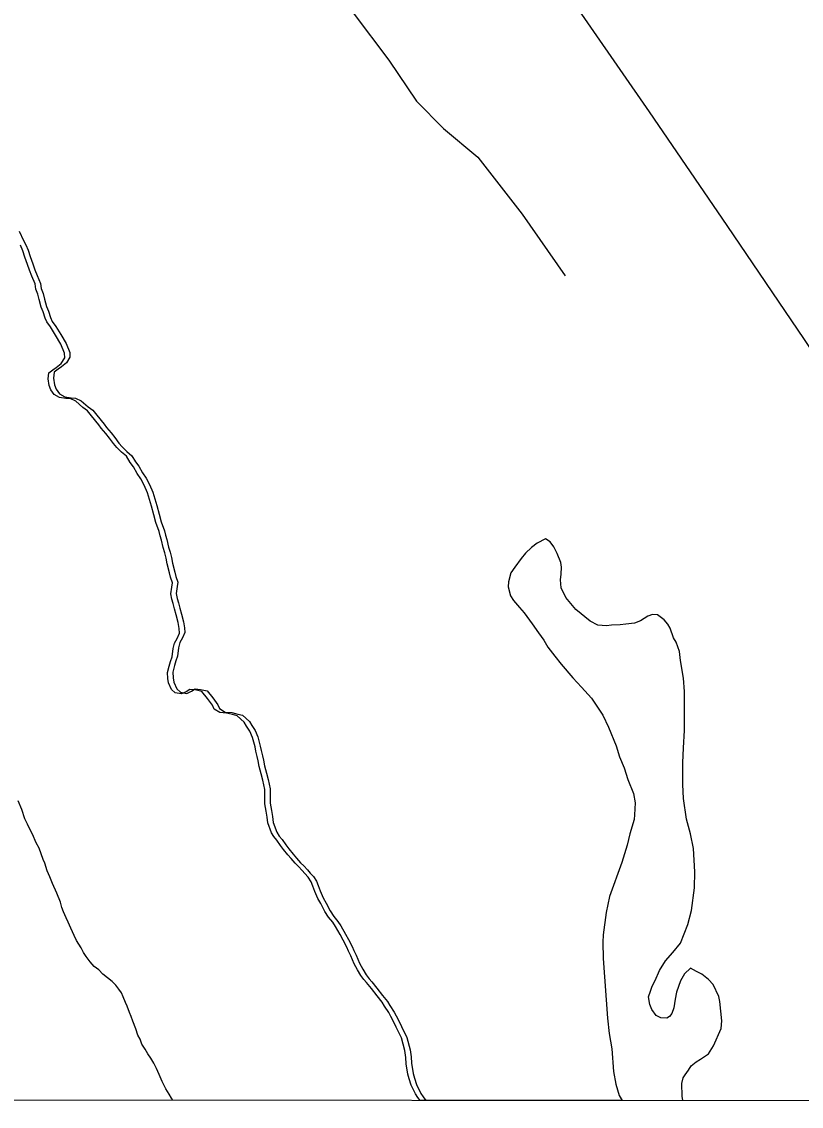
# Model space of a CAD drawing. Extents: x 3245246 to 3283090, y 806824 to 832173.
# Drawn here: x 3270863 to 3271431, y 812200 to 812989 of the extents above; entities that cross this region are included whole.
import ezdxf

# ---------------------------------------------------------------- set-up
doc = ezdxf.new("R2010")
doc.units = 0
for name, color, linetype in [('V-BORW-LINE', 7, 'Continuous'), ('V-GRID-FRAM', 7, 'Continuous'), ('V-ROAD-CNTR', 7, 'Continuous'), ('V-SITE-VEGE', 7, 'Continuous'), ('V-TOPO-MINR', 7, 'Continuous')]:
    doc.layers.add(name, color=color, linetype=linetype)

msp = doc.modelspace()

# ---------------------------------------------------------------- linework, layer by layer
at = {"layer": 'V-BORW-LINE'}
for points in [[(3270861.38, 812836.43), (3270864.44, 812829.62), (3270866.24, 812826.52), (3270867.79, 812822.54), (3270869.34, 812817.98), (3270871.21, 812812.58), (3270872.76, 812808.32), (3270874.31, 812804.05), (3270876.76, 812798.38), (3270877.44, 812794.66), (3270878.69, 812790.96), (3270879.66, 812786.97), (3270881.24, 812781.56), (3270882.76, 812778.15), (3270884.04, 812773.59), (3270885.26, 812770.76), (3270887.94, 812767.1), (3270891.55, 812761.16), (3270895.46, 812754.67), (3270898.22, 812748.14), (3270898.31, 812744.7), (3270895.83, 812740.61), (3270892.18, 812737.64), (3270889.65, 812735.85), (3270886.83, 812733.76), (3270886.37, 812729.44), (3270887.08, 812724.58), (3270888.31, 812721.46), (3270890.7, 812718.08), (3270894.49, 812715.88), (3270899.1, 812715.14), (3270902.27, 812714.94), (3270906.34, 812713.04), (3270911.63, 812708.59), (3270914.85, 812706.1), (3270917.82, 812702.45), (3270923.17, 812695.98), (3270924.96, 812693.45), (3270928.22, 812689.52), (3270930.89, 812686.15), (3270933.87, 812682.2), (3270936.24, 812679.4), (3270939.78, 812676.05), (3270943.31, 812672.99), (3270946.01, 812668.46), (3270948.39, 812665.37), (3270951.11, 812660.56), (3270953.8, 812656.62), (3270956.21, 812652.09), (3270958.67, 812646.41), (3270961.51, 812636.73), (3270963.12, 812630.46), (3270964.71, 812624.76), (3270967.18, 812618.22), (3270967.84, 812615.08), (3270968.78, 812611.95), (3270970.08, 812606.53), (3270971.33, 812602.83), (3270972.29, 812598.83), (3270972.98, 812594.83), (3270974.59, 812588.28), (3270975.25, 812585.13), (3270976.8, 812580.87), (3270976.31, 812577.7), (3270975.58, 812572.8), (3270976.25, 812569.08), (3270977.2, 812565.95)], [(3270977.2, 812565.95), (3270978.17, 812561.96), (3270979.43, 812557.69), (3270981.02, 812551.99), (3270981.71, 812547.7), (3270981.81, 812544.26), (3270980.19, 812540.48), (3270978.27, 812536.98), (3270977.22, 812533.22), (3270976.52, 812527.18), (3270975.47, 812523.7), (3270974.42, 812520.23), (3270973.1, 812515.6), (3270973.51, 812511.3), (3270973.88, 812508.16), (3270976.02, 812503.33), (3270978.67, 812500.82), (3270983.29, 812500.08), (3270986.69, 812501.61), (3270989.51, 812503.41), (3270993.26, 812502.94), (3270998.17, 812501.92), (3271002.32, 812496.86), (3271005.9, 812491.79), (3271007.13, 812488.96), (3271011.21, 812486.48), (3271016.1, 812486.04), (3271020.44, 812485.01), (3271023.91, 812484.24), (3271028.92, 812479.49), (3271030.71, 812476.67), (3271033.11, 812473), (3271034.96, 812468.46), (3271036.86, 812461.62), (3271037.52, 812458.48), (3271038.49, 812454.49), (3271039.15, 812451.35), (3271039.83, 812447.35), (3271041.41, 812441.94), (3271042.68, 812437.37), (3271044.02, 812430.52), (3271044.12, 812426.79), (3271044.01, 812420.19), (3271045.02, 812414.76), (3271045.71, 812410.47), (3271046.11, 812406.18), (3271048.89, 812399.07), (3271050.68, 812396.25), (3271052.76, 812393.72), (3271055.45, 812389.78), (3271057.54, 812386.96), (3271060.8, 812383.03), (3271063.17, 812380.22), (3271066.14, 812376.86), (3271068.49, 812374.62), (3271071.16, 812371.54), (3271073.23, 812369.3), (3271075.6, 812366.78), (3271077.7, 812363.39), (3271078.93, 812360.26), (3271080.47, 812356.29), (3271082.62, 812351.18), (3271084.73, 812347.5), (3271087.75, 812341.84), (3271090.45, 812337.61), (3271093.42, 812333.95), (3271095.51, 812330.85), (3271098.83, 812324.91), (3271100.95, 812320.95), (3271103.67, 812315.86), (3271104.89, 812313.02), (3271106.71, 812309.62), (3271109.17, 812303.66), (3271111.58, 812299.42), (3271113.99, 812295.18), (3271116.07, 812292.36), (3271118.15, 812290.12), (3271121.71, 812285.62), (3271125.87, 812280.28), (3271129.44, 812275.78), (3271131.24, 812272.96), (3271134.24, 812268.16), (3271135.75, 812265.33), (3271137.56, 812262.22), (3271139.69, 812257.69), (3271143.64, 812249.75), (3271145.89, 812240.63), (3271146.61, 812235.48), (3271147.02, 812230.9), (3271148.08, 812223.46), (3271149.03, 812220.04), (3271150.59, 812215.49), (3271153.64, 812208.97), (3271155.43, 812206.43), (3271157.34, 812203.8)], [(3270973.11, 812203.88), (3270972.28, 812205.51), (3270970.49, 812208.33), (3270968.08, 812212.29), (3270965.35, 812217.67), (3270963.21, 812222.78), (3270961.37, 812227.03), (3270959.25, 812231), (3270957.14, 812234.67), (3270955.05, 812237.77), (3270952.95, 812241.16), (3270950.55, 812244.83), (3270949.3, 812248.53), (3270947.79, 812251.36), (3270946.23, 812255.91), (3270944.07, 812261.59), (3270942.83, 812265.01), (3270941.6, 812267.84), (3270940.05, 812272.4), (3270938.82, 812275.23), (3270936.99, 812279.2), (3270935.77, 812282.04), (3270933.97, 812284.86), (3270931.6, 812287.67), (3270928.94, 812290.47), (3270925.71, 812292.97), (3270922.19, 812295.74), (3270919.24, 812298.82), (3270916.01, 812301.32), (3270913.05, 812304.68), (3270910.07, 812308.62), (3270908.27, 812311.45), (3270906.46, 812314.84), (3270903.16, 812320.21), (3270901.33, 812323.89), (3270898.89, 812329.28), (3270897.06, 812333.54), (3270895.54, 812336.65), (3270893.69, 812341.2), (3270892.46, 812344.32), (3270891.5, 812348.03), (3270888.74, 812354.56), (3270885.67, 812361.65), (3270883.54, 812366.47), (3270881.69, 812371.02), (3270880.11, 812376.43), (3270878.88, 812379.27), (3270875.79, 812387.51), (3270873.68, 812391.19), (3270870.92, 812397.71), (3270869.4, 812400.83), (3270867.29, 812404.8), (3270865.45, 812408.77), (3270863.26, 812415.6), (3270860.51, 812421.84)]]:
    msp.add_lwpolyline(points, dxfattribs=at)
at = {"layer": 'V-GRID-FRAM'}
msp.add_lwpolyline([(3249428.77, 830400.05), (3280833.33, 830386.34), (3280833.33, 812199.58), (3249412.9, 812213.29), (3249428.77, 830400.05)], dxfattribs=at)
at = {"layer": 'V-ROAD-CNTR'}
for points in [[(3270594.91, 813417.71), (3270616.79, 813399.09), (3270643.51, 813385.11), (3270691.03, 813365.56), (3270727.55, 813359.42), (3270796.05, 813358.21), (3270873.05, 813356.06), (3270922.43, 813351.44), (3270945.92, 813336.65), (3270975.62, 813306.06), (3271004.8, 813261.12), (3271039.4, 813199.18), (3271058.98, 813132.33), (3271068.25, 813079.54), (3271074.56, 813046.61), (3271082.66, 813027.43), (3271104.45, 812995.37), (3271130.38, 812960.71), (3271150.58, 812931.04)], [(3271150.58, 812931.04), (3271170.15, 812911), (3271195.34, 812890.13), (3271227.4, 812848.87), (3271258.84, 812803.9)]]:
    msp.add_lwpolyline(points, dxfattribs=at)
at = {"layer": 'V-SITE-VEGE'}
for p, q in [((3270863.92, 812822.1), (3270862.38, 812826.08)), ((3270865.48, 812817.55), (3270863.92, 812822.1)), ((3270867.35, 812812.15), (3270865.48, 812817.55)), ((3270868.9, 812807.88), (3270867.35, 812812.15)), ((3270870.45, 812803.62), (3270868.9, 812807.88)), ((3270872.9, 812797.94), (3270870.45, 812803.62)), ((3270873.57, 812794.23), (3270872.9, 812797.94)), ((3270874.82, 812790.53), (3270873.57, 812794.23)), ((3270875.79, 812786.54), (3270874.82, 812790.53)), ((3270877.37, 812781.12), (3270875.79, 812786.54)), ((3270878.9, 812777.72), (3270877.37, 812781.12)), ((3270880.17, 812773.16), (3270878.9, 812777.72)), ((3270881.39, 812770.32), (3270880.17, 812773.16)), ((3270884.08, 812766.66), (3270881.39, 812770.32)), ((3270887.68, 812760.73), (3270884.08, 812766.66)), ((3270891.59, 812754.23), (3270887.68, 812760.73)), ((3270894.35, 812747.71), (3270891.59, 812754.23)), ((3270894.44, 812744.26), (3270894.35, 812747.71)), ((3270888.32, 812737.21), (3270891.97, 812740.18)), ((3270891.97, 812740.18), (3270894.44, 812744.26)), ((3270882.51, 812729.01), (3270882.97, 812733.33)), ((3270882.97, 812733.33), (3270885.78, 812735.42)), ((3270885.78, 812735.42), (3270888.32, 812737.21)), ((3270883.21, 812724.15), (3270882.51, 812729.01)), ((3270884.45, 812721.02), (3270883.21, 812724.15)), ((3270886.83, 812717.64), (3270884.45, 812721.02)), ((3270890.63, 812715.45), (3270886.83, 812717.64)), ((3270895.24, 812714.71), (3270890.63, 812715.45)), ((3270898.4, 812714.51), (3270895.24, 812714.71)), ((3270902.47, 812712.61), (3270898.4, 812714.51)), ((3270907.76, 812708.16), (3270902.47, 812712.61)), ((3270910.99, 812705.66), (3270907.76, 812708.16)), ((3270913.96, 812702.01), (3270910.99, 812705.66)), ((3270919.3, 812695.55), (3270913.96, 812702.01)), ((3270921.09, 812693.02), (3270919.3, 812695.55)), ((3270924.35, 812689.09), (3270921.09, 812693.02)), ((3270927.03, 812685.71), (3270924.35, 812689.09)), ((3270930, 812681.77), (3270927.03, 812685.71)), ((3270932.38, 812678.97), (3270930, 812681.77)), ((3270935.91, 812675.62), (3270932.38, 812678.97)), ((3270939.44, 812672.55), (3270935.91, 812675.62)), ((3270942.15, 812668.03), (3270939.44, 812672.55)), ((3270944.53, 812664.94), (3270942.15, 812668.03)), ((3270947.24, 812660.13), (3270944.53, 812664.94)), ((3270949.93, 812656.19), (3270947.24, 812660.13)), ((3270952.35, 812651.66), (3270949.93, 812656.19)), ((3270954.8, 812645.98), (3270952.35, 812651.66)), ((3270957.65, 812636.3), (3270954.8, 812645.98)), ((3270959.25, 812630.02), (3270957.65, 812636.3)), ((3270960.84, 812624.32), (3270959.25, 812630.02)), ((3270963.31, 812617.79), (3270960.84, 812624.32)), ((3270963.97, 812614.65), (3270963.31, 812617.79)), ((3270964.92, 812611.52), (3270963.97, 812614.65)), ((3271244.54, 812612.43), (3271238.33, 812609.3)), ((3271247.93, 812610.3), (3271244.54, 812612.43)), ((3270966.21, 812606.09), (3270964.92, 812611.52)), ((3270967.46, 812602.4), (3270966.21, 812606.09)), ((3271234.34, 812606.23), (3271230, 812602.04)), ((3271238.33, 812609.3), (3271234.34, 812606.23)), ((3271250.62, 812606.67), (3271247.93, 812610.3)), ((3271252.97, 812601.92), (3271250.62, 812606.67)), ((3270968.43, 812598.4), (3270967.46, 812602.4)), ((3270969.11, 812594.4), (3270968.43, 812598.4)), ((3271226.77, 812598.25), (3271222.13, 812591.82)), ((3271230, 812602.04), (3271226.77, 812598.25)), ((3271255.74, 812595.32), (3271252.97, 812601.92)), ((3270970.72, 812587.84), (3270969.11, 812594.4)), ((3271222.13, 812591.82), (3271219.28, 812587.67)), ((3271256.2, 812592), (3271255.74, 812595.32)), ((3271255.97, 812586.81), (3271256.2, 812592)), ((3270971.38, 812584.7), (3270970.72, 812587.84)), ((3270972.93, 812580.44), (3270971.38, 812584.7)), ((3271217.6, 812581.33), (3271217.33, 812577.62)), ((3271219.28, 812587.67), (3271217.6, 812581.33)), ((3271255.34, 812582.72), (3271255.97, 812586.81)), ((3271255.87, 812576.81), (3271255.34, 812582.72)), ((3270971.72, 812572.37), (3270972.45, 812577.27)), ((3270972.45, 812577.27), (3270972.93, 812580.44)), ((3271217.33, 812577.62), (3271218.99, 812571)), ((3271259.39, 812569.86), (3271255.87, 812576.81)), ((3270972.39, 812568.65), (3270971.72, 812572.37)), ((3270973.34, 812565.52), (3270972.39, 812568.65)), ((3270974.31, 812561.53), (3270973.34, 812565.52)), ((3271218.99, 812571), (3271221.3, 812567.72)), ((3271221.3, 812567.72), (3271225.51, 812562.65)), ((3271266.66, 812561.17), (3271259.39, 812569.86)), ((3270975.57, 812557.25), (3270974.31, 812561.53)), ((3270977.16, 812551.55), (3270975.57, 812557.25)), ((3271225.51, 812562.65), (3271228.95, 812558.67)), ((3271228.95, 812558.67), (3271234.72, 812550.68)), ((3271276.9, 812552.56), (3271266.66, 812561.17)), ((3271322.32, 812557.48), (3271319.02, 812556.29)), ((3271326.04, 812557.22), (3271322.32, 812557.48)), ((3271330.95, 812553.64), (3271326.04, 812557.22)), ((3270977.85, 812547.27), (3270977.16, 812551.55)), ((3271234.72, 812550.68), (3271239.34, 812544.13)), ((3271282.53, 812549.75), (3271276.9, 812552.56)), ((3271288.84, 812549.18), (3271282.53, 812549.75)), ((3271292.53, 812549.65), (3271288.84, 812549.18)), ((3271298.83, 812549.81), (3271292.53, 812549.65)), ((3271302.89, 812550.3), (3271298.83, 812549.81)), ((3271309.16, 812551.2), (3271302.89, 812550.3)), ((3271313.56, 812552.81), (3271309.16, 812551.2)), ((3271319.02, 812556.29), (3271313.56, 812552.81)), ((3271333.63, 812550.38), (3271330.95, 812553.64)), ((3271335.19, 812547.46), (3271333.63, 812550.38)), ((3270976.32, 812540.05), (3270977.94, 812543.82)), ((3270977.94, 812543.82), (3270977.85, 812547.27)), ((3271239.34, 812544.13), (3271243.2, 812538.68)), ((3271337.6, 812540.49), (3271335.19, 812547.46)), ((3270973.36, 812532.79), (3270974.4, 812536.55)), ((3270974.4, 812536.55), (3270976.32, 812540.05)), ((3271243.2, 812538.68), (3271246.29, 812533.58)), ((3271246.29, 812533.58), (3271251.29, 812527.05)), ((3271339.54, 812537.21), (3271337.6, 812540.49)), ((3271341.94, 812530.6), (3271339.54, 812537.21)), ((3270971.6, 812523.27), (3270972.66, 812526.74)), ((3270972.66, 812526.74), (3270973.36, 812532.79)), ((3271251.29, 812527.05), (3271255.89, 812521.25)), ((3271342.86, 812523.96), (3271341.94, 812530.6)), ((3270969.24, 812515.17), (3270970.55, 812519.8)), ((3270970.55, 812519.8), (3270971.6, 812523.27)), ((3271255.89, 812521.25), (3271264.3, 812511.47)), ((3271345.06, 812511.06), (3271342.86, 812523.96)), ((3270969.64, 812510.87), (3270969.24, 812515.17)), ((3270970.02, 812507.72), (3270969.64, 812510.87)), ((3271264.3, 812511.47), (3271270.78, 812504.61)), ((3271345.69, 812501.44), (3271345.06, 812511.06)), ((3270972.16, 812502.9), (3270970.02, 812507.72)), ((3270974.81, 812500.39), (3270972.16, 812502.9)), ((3270985.65, 812502.98), (3270982.82, 812501.18)), ((3270989.39, 812502.51), (3270985.65, 812502.98)), ((3270994.3, 812501.49), (3270989.39, 812502.51)), ((3271270.78, 812504.61), (3271278.04, 812496.66)), ((3270979.42, 812499.65), (3270974.81, 812500.39)), ((3270982.82, 812501.18), (3270979.42, 812499.65)), ((3270998.46, 812496.43), (3270994.3, 812501.49)), ((3271002.04, 812491.36), (3270998.46, 812496.43)), ((3271278.04, 812496.66), (3271286.15, 812484.28)), ((3271345.77, 812484.78), (3271345.69, 812501.44)), ((3271003.26, 812488.52), (3271002.04, 812491.36)), ((3271007.35, 812486.05), (3271003.26, 812488.52)), ((3271012.24, 812485.61), (3271007.35, 812486.05)), ((3271016.57, 812484.58), (3271012.24, 812485.61)), ((3271020.04, 812483.81), (3271016.57, 812484.58)), ((3271025.05, 812479.06), (3271020.04, 812483.81)), ((3271026.85, 812476.24), (3271025.05, 812479.06)), ((3271286.15, 812484.28), (3271290.46, 812475.51)), ((3271345.72, 812472.92), (3271345.77, 812484.78)), ((3271029.25, 812472.57), (3271026.85, 812476.24)), ((3271031.09, 812468.03), (3271029.25, 812472.57)), ((3271290.46, 812475.51), (3271296.01, 812461.95)), ((3271344.95, 812460.31), (3271345.72, 812472.92)), ((3271033, 812461.19), (3271031.09, 812468.03)), ((3271033.65, 812458.05), (3271033, 812461.19)), ((3271034.62, 812454.05), (3271033.65, 812458.05)), ((3271296.01, 812461.95), (3271298.45, 812453.87)), ((3271344.5, 812449.56), (3271344.95, 812460.31)), ((3271035.28, 812450.92), (3271034.62, 812454.05)), ((3271035.97, 812446.92), (3271035.28, 812450.92)), ((3271037.55, 812441.5), (3271035.97, 812446.92)), ((3271298.45, 812453.87), (3271301.63, 812445.81)), ((3271344.56, 812433.63), (3271344.5, 812449.56)), ((3271038.82, 812436.94), (3271037.55, 812441.5)), ((3271301.63, 812445.81), (3271304.45, 812437.36)), ((3271040.15, 812430.09), (3271038.82, 812436.94)), ((3271304.45, 812437.36), (3271308.43, 812427.1)), ((3271344.83, 812423.64), (3271344.56, 812433.63)), ((3271040.14, 812419.75), (3271040.25, 812426.36)), ((3271040.25, 812426.36), (3271040.15, 812430.09)), ((3271308.43, 812427.1), (3271309.72, 812420.47)), ((3271347.09, 812408.51), (3271344.83, 812423.64)), ((3271041.15, 812414.33), (3271040.14, 812419.75)), ((3271309.72, 812420.47), (3271309.22, 812411.56)), ((3271041.84, 812410.04), (3271041.15, 812414.33)), ((3271042.24, 812405.74), (3271041.84, 812410.04)), ((3271308.94, 812408.22), (3271305.89, 812397.77)), ((3271309.22, 812411.56), (3271308.94, 812408.22)), ((3271349.97, 812397.85), (3271347.09, 812408.51)), ((3271045.02, 812398.64), (3271042.24, 812405.74)), ((3271046.82, 812395.82), (3271045.02, 812398.64)), ((3271048.9, 812393.29), (3271046.82, 812395.82)), ((3271051.59, 812389.34), (3271048.9, 812393.29)), ((3271305.89, 812397.77), (3271303.89, 812389.57)), ((3271352.11, 812387.16), (3271349.97, 812397.85)), ((3271053.67, 812386.53), (3271051.59, 812389.34)), ((3271056.94, 812382.6), (3271053.67, 812386.53)), ((3271303.89, 812389.57), (3271300.16, 812376.87)), ((3271353.31, 812370.16), (3271352.11, 812387.16)), ((3271059.31, 812379.79), (3271056.94, 812382.6)), ((3271062.27, 812376.42), (3271059.31, 812379.79)), ((3271064.63, 812374.19), (3271062.27, 812376.42)), ((3271300.16, 812376.87), (3271291.19, 812352.18)), ((3271067.29, 812371.1), (3271064.63, 812374.19)), ((3271069.36, 812368.86), (3271067.29, 812371.1)), ((3271071.73, 812366.34), (3271069.36, 812368.86)), ((3271352.88, 812358.66), (3271353.31, 812370.16)), ((3271073.83, 812362.96), (3271071.73, 812366.34)), ((3271075.06, 812359.83), (3271073.83, 812362.96)), ((3271076.61, 812355.85), (3271075.06, 812359.83)), ((3271078.75, 812350.74), (3271076.61, 812355.85)), ((3271291.19, 812352.18), (3271288.54, 812340.63)), ((3271350.74, 812341.94), (3271352.88, 812358.66)), ((3271080.86, 812347.07), (3271078.75, 812350.74)), ((3271083.89, 812341.41), (3271080.86, 812347.07)), ((3271086.58, 812337.17), (3271083.89, 812341.41)), ((3271089.55, 812333.52), (3271086.58, 812337.17)), ((3271288.54, 812340.63), (3271286.39, 812324.27)), ((3271348.04, 812331.86), (3271350.74, 812341.94)), ((3271091.65, 812330.42), (3271089.55, 812333.52)), ((3271094.96, 812324.48), (3271091.65, 812330.42)), ((3271342.85, 812318.39), (3271348.04, 812331.86)), ((3271097.08, 812320.52), (3271094.96, 812324.48)), ((3271099.8, 812315.42), (3271097.08, 812320.52)), ((3271286.39, 812324.27), (3271286.16, 812319.08)), ((3271101.03, 812312.58), (3271099.8, 812315.42)), ((3271102.84, 812309.19), (3271101.03, 812312.58)), ((3271286.16, 812319.08), (3271286.48, 812307.24)), ((3271337.11, 812311.57), (3271342.85, 812318.39)), ((3271105.3, 812303.23), (3271102.84, 812309.19)), ((3271286.48, 812307.24), (3271289.51, 812263.61)), ((3271327.46, 812298.34), (3271331.72, 812305.49)), ((3271331.72, 812305.49), (3271337.11, 812311.57)), ((3271107.71, 812298.98), (3271105.3, 812303.23)), ((3271110.12, 812294.74), (3271107.71, 812298.98)), ((3271324.32, 812291.22), (3271327.46, 812298.34)), ((3271350.01, 812300.06), (3271345.68, 812295.87)), ((3271354.52, 812297.59), (3271350.01, 812300.06)), ((3271358.27, 812295.84), (3271354.52, 812297.59)), ((3271112.21, 812291.93), (3271110.12, 812294.74)), ((3271114.28, 812289.69), (3271112.21, 812291.93)), ((3271117.85, 812285.19), (3271114.28, 812289.69)), ((3271322.21, 812287.09), (3271324.32, 812291.22)), ((3271342.85, 812290.98), (3271339.74, 812282.74)), ((3271345.68, 812295.87), (3271342.85, 812290.98)), ((3271363.2, 812291.9), (3271358.27, 812295.84)), ((3271366.63, 812288.29), (3271363.2, 812291.9)), ((3271122.01, 812279.85), (3271117.85, 812285.19)), ((3271319.46, 812279.23), (3271320.83, 812283.34)), ((3271320.83, 812283.34), (3271322.21, 812287.09)), ((3271339.74, 812282.74), (3271338.77, 812277.53)), ((3271370.57, 812279.5), (3271366.63, 812288.29)), ((3271125.58, 812275.35), (3271122.01, 812279.85)), ((3271127.37, 812272.53), (3271125.58, 812275.35)), ((3271320.35, 812273.7), (3271319.46, 812279.23)), ((3271321.93, 812270.04), (3271320.35, 812273.7)), ((3271338.77, 812277.53), (3271337.83, 812271.21)), ((3271371.41, 812275.82), (3271370.57, 812279.5)), ((3271372.9, 812261.79), (3271371.41, 812275.82)), ((3271130.37, 812267.73), (3271127.37, 812272.53)), ((3271131.89, 812264.9), (3271130.37, 812267.73)), ((3271133.69, 812261.79), (3271131.89, 812264.9)), ((3271325.01, 812265.68), (3271321.93, 812270.04)), ((3271328.39, 812263.92), (3271325.01, 812265.68)), ((3271334.67, 812264.83), (3271332.85, 812263.67)), ((3271336.46, 812267.1), (3271334.67, 812264.83)), ((3271337.83, 812271.21), (3271336.46, 812267.1)), ((3271135.83, 812257.25), (3271133.69, 812261.79)), ((3271139.77, 812249.32), (3271135.83, 812257.25)), ((3271289.51, 812263.61), (3271290.92, 812252.54)), ((3271332.85, 812263.67), (3271328.39, 812263.92)), ((3271372.31, 812256.21), (3271372.9, 812261.79)), ((3271142.03, 812240.2), (3271139.77, 812249.32)), ((3271290.92, 812252.54), (3271292.7, 812241.47)), ((3271366.73, 812243.47), (3271372.31, 812256.21)), ((3271292.7, 812241.47), (3271293.89, 812224.83)), ((3271363.17, 812237.82), (3271366.73, 812243.47)), ((3271142.74, 812235.05), (3271142.03, 812240.2)), ((3271143.15, 812230.46), (3271142.74, 812235.05)), ((3271354.07, 812232.02), (3271357.35, 812233.96)), ((3271357.35, 812233.96), (3271363.17, 812237.82)), ((3271144.21, 812223.03), (3271143.15, 812230.46)), ((3271346.18, 812222.54), (3271348.68, 812225.94)), ((3271348.68, 812225.94), (3271350.45, 812228.95)), ((3271350.45, 812228.95), (3271354.07, 812232.02)), ((3271145.17, 812219.61), (3271144.21, 812223.03)), ((3271146.72, 812215.06), (3271145.17, 812219.61)), ((3271293.89, 812224.83), (3271295.62, 812215.62)), ((3271343.76, 812216.18), (3271344.76, 812220.28)), ((3271344.76, 812220.28), (3271346.18, 812222.54)), ((3271149.77, 812208.54), (3271146.72, 812215.06)), ((3271295.62, 812215.62), (3271298.06, 812207.54)), ((3271344.01, 812206.93), (3271343.76, 812216.18)), ((3271151.56, 812206), (3271149.77, 812208.54)), ((3271153.16, 812203.8), (3271151.56, 812206)), ((3271300.25, 812203.74), (3271153.16, 812203.8)), ((3271298.06, 812207.54), (3271300.25, 812203.74)), ((3271344.41, 812203.72), (3271344.01, 812206.93)), ((3272022.08, 812203.42), (3271344.41, 812203.72))]:
    msp.add_line(p, q, dxfattribs=at)
at = {"layer": 'V-TOPO-MINR'}
msp.add_lwpolyline([(3270441.38, 814245.18), (3271158.47, 813221.34), (3271173.89, 813176.77), (3271200.25, 813103.68), (3271203.36, 813095.99), (3271206.86, 813088.5), (3271210.93, 813081.3), (3271215.38, 813074.3), (3271319.94, 812923.17), (3271376.58, 812840.49), (3271432.7, 812757.48), (3271488.06, 812673.95), (3271542.91, 812590.07), (3271766.49, 812244.73), (3271794.06, 812203.52)], dxfattribs=at)

doc.saveas('drawing.dxf')
